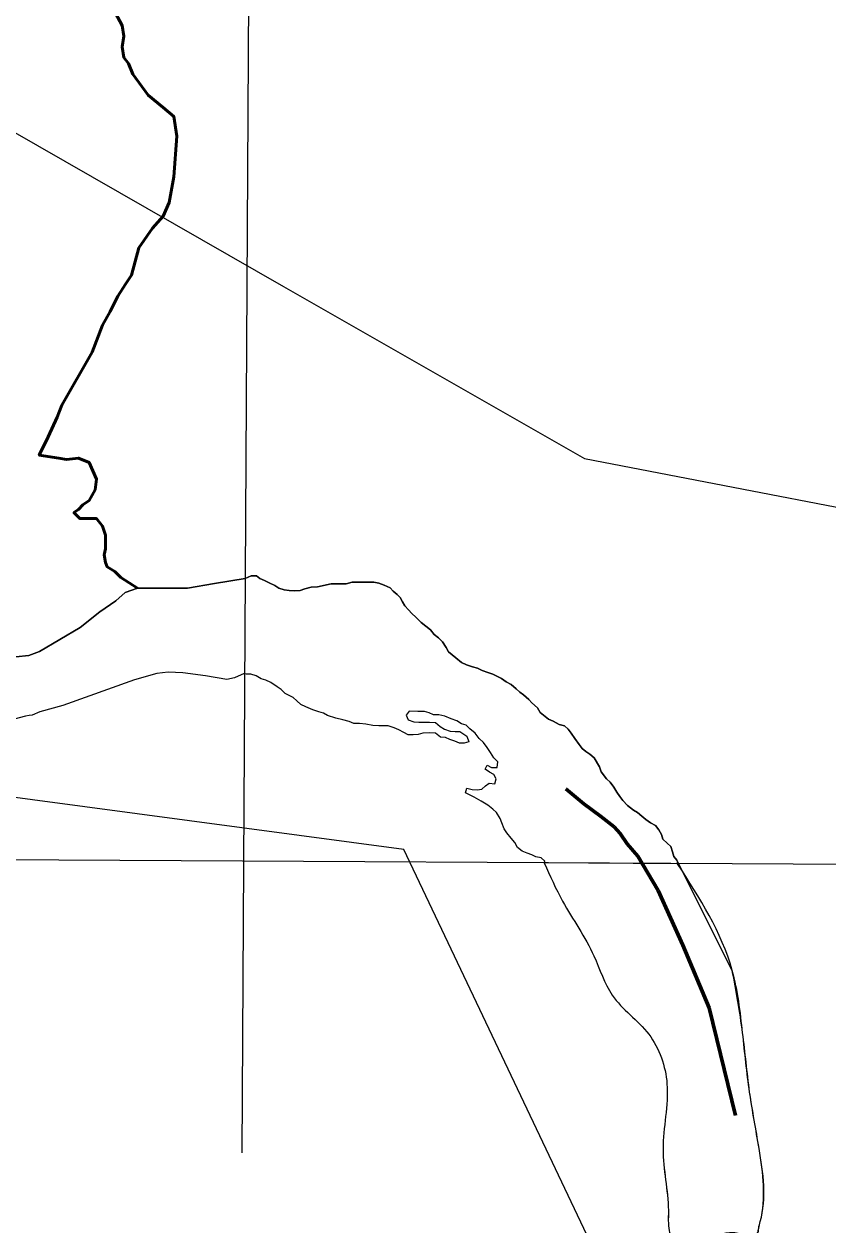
# Model space of a CAD drawing. Extents: x 553962 to 842807, y 8883888 to 9032388.
# Drawn here: x 813041 to 813924, y 9010223 to 9011542 of the extents above; entities that cross this region are included whole.
import ezdxf

# ---------------------------------------------------------------- set-up
doc = ezdxf.new("R2010")
doc.units = 0
doc.header["$LTSCALE"] = 200
doc.linetypes.add('LONG_DASH_SHORT_DASH', pattern=[9.9, 6, -1.2, 1.5, -1.2])
doc.layers.add('1', color=7, linetype='Continuous', lineweight=13)

msp = doc.modelspace()

# ---------------------------------------------------------------- linework, layer by layer
at = {"layer": '1', "lineweight": 25}
msp.add_line((813758.9, 9010619.5), (813612.4, 9010620.5), dxfattribs=at)
msp.add_line((813758.9, 9010619.5), (813612.4, 9010620.5), dxfattribs=at)
msp.add_line((813758.9, 9010619.5), (813612.4, 9010620.5), dxfattribs=at)
msp.add_line((813758.9, 9010619.5), (813612.4, 9010620.5), dxfattribs=at)
at = {"layer": '1'}
msp.add_line((813819, 9010502.4), (813758, 9010623.5), dxfattribs=at)
for points in [[(813359.1, 9024030.7), (813314.8, 9016154), (813280.2, 9010301.9)], [(813359.1, 9024030.7), (813314.8, 9016154), (813280.2, 9010301.9)], [(814298.1, 9008867.1), (813458.2, 9010635.2), (812579.3, 9010752.6), (811652, 9011619.1), (810558.4, 9011741.7), (810194, 9012370), (808313, 9013341.6), (806825.8, 9013525.4), (805531, 9014654.6), (804656.1, 9014532)], [(811829.6, 9011904.5), (812149.9, 9011838.8), (812412.8, 9011822.3), (812527.8, 9011814.1), (812588.3, 9011765.3), (812995.4, 9011442.6), (813326, 9011253.5), (813656.6, 9011064.4), (814116.2, 9010976)], [(813025.9, 9010845), (813032.3, 9010846.8), (813046.3, 9010848.1), (813058.3, 9010852.5), (813103, 9010879), (813124.6, 9010896), (813142, 9010908.1), (813152.1, 9010917.4), (813165.7, 9010922.2), (813180.7, 9010922.2), (813220.6, 9010922.2), (813250.5, 9010927.2), (813283.9, 9010932.8)], [(813025.9, 9010845), (813032.3, 9010846.8), (813046.3, 9010848.1), (813058.3, 9010852.5), (813103, 9010879), (813124.6, 9010896), (813142, 9010908.1), (813152.1, 9010917.4), (813165.7, 9010922.2), (813180.7, 9010922.2), (813220.6, 9010922.2), (813250.5, 9010927.2), (813283.9, 9010932.8)], [(813454.3, 9010911.8), (813450.8, 9010915.3), (813446.7, 9010918.9), (813443.2, 9010922.5), (813436.6, 9010925.6), (813431, 9010927.7), (813425.4, 9010928.8), (813419.3, 9010928.8), (813412.7, 9010928.8), (813406.6, 9010928.9), (813401.5, 9010928.9), (813394.9, 9010926.9), (813389.3, 9010927), (813384.2, 9010927), (813378.6, 9010927), (813363.3, 9010923.6), (813356.7, 9010923.1), (813349.6, 9010921.6), (813344.5, 9010919.6), (813338.4, 9010919.1), (813332.3, 9010919.7), (813326.7, 9010920.2), (813321.1, 9010922.3), (813316.5, 9010924.9), (813310.5, 9010928), (813305.4, 9010930.6), (813300.3, 9010932.6), (813296.3, 9010935.7), (813290.7, 9010935.7), (813283.9, 9010932.8), (813250.5, 9010927.2), (813220.6, 9010922.2), (813180.7, 9010922.2), (813165.7, 9010922.2)], [(813283.9, 9010932.8), (813290.7, 9010935.7), (813296.3, 9010935.7), (813300.3, 9010932.6), (813305.4, 9010930.6), (813310.5, 9010928), (813316.5, 9010924.9), (813321.1, 9010922.3), (813326.7, 9010920.2), (813332.3, 9010919.7), (813338.4, 9010919.1), (813344.5, 9010919.6), (813349.6, 9010921.6), (813356.7, 9010923.1), (813363.3, 9010923.6), (813378.6, 9010927), (813384.2, 9010927), (813389.3, 9010927), (813394.9, 9010926.9), (813401.5, 9010928.9), (813406.6, 9010928.9), (813412.7, 9010928.8), (813419.3, 9010928.8), (813425.4, 9010928.8), (813431, 9010927.7), (813436.6, 9010925.6), (813443.2, 9010922.5), (813446.7, 9010918.9), (813450.8, 9010915.3), (813454.3, 9010911.8)], [(813283.9, 9010932.8), (813290.7, 9010935.7), (813296.3, 9010935.7), (813300.3, 9010932.6), (813305.4, 9010930.6), (813310.5, 9010928), (813316.5, 9010924.9), (813321.1, 9010922.3), (813326.7, 9010920.2), (813332.3, 9010919.7), (813338.4, 9010919.1), (813344.5, 9010919.6), (813349.6, 9010921.6), (813356.7, 9010923.1), (813363.3, 9010923.6), (813378.6, 9010927), (813384.2, 9010927), (813389.3, 9010927), (813394.9, 9010926.9), (813401.5, 9010928.9), (813406.6, 9010928.9), (813412.7, 9010928.8), (813419.3, 9010928.8), (813425.4, 9010928.8), (813431, 9010927.7), (813436.6, 9010925.6), (813443.2, 9010922.5), (813446.7, 9010918.9), (813450.8, 9010915.3), (813454.3, 9010911.8)], [(813165.7, 9010922.2), (813152.1, 9010917.4), (813142, 9010908.1), (813124.6, 9010896), (813103, 9010879), (813058.3, 9010852.5), (813046.3, 9010848.1), (813032.3, 9010846.8), (813025.9, 9010845)], [(813454.3, 9010911.8), (813456.8, 9010907.2), (813459.3, 9010902.6), (813463.3, 9010898.5), (813466.9, 9010894.4), (813471.4, 9010890.3), (813477.5, 9010884.6), (813487.6, 9010876.4), (813491.7, 9010871.3), (813496.2, 9010867.7), (813500.8, 9010863.1), (813504.8, 9010856.9), (813507.3, 9010852.3), (813515.4, 9010845.7), (813521.5, 9010840.5), (813527, 9010838), (813533.6, 9010835.9), (813539.2, 9010834.3), (813544.3, 9010831.7), (813550.4, 9010829.7), (813555.9, 9010827.6), (813560.5, 9010825.5), (813565.6, 9010822.9), (813570.6, 9010819.3), (813576.2, 9010816.2), (813581.8, 9010811.6), (813585.8, 9010808), (813589.9, 9010804.9), (813595.4, 9010799.8), (813599, 9010796.2), (813605, 9010790.6), (813608, 9010785.5), (813617.2, 9010778.3), (813622.2, 9010776.2), (813628.8, 9010772.6), (813634.9, 9010771), (813638.9, 9010767.4), (813642, 9010762.8), (813646, 9010757.2), (813651, 9010750.6), (813654.1, 9010746), (813658.1, 9010742.9), (813662.7, 9010739.8), (813667.2, 9010735.7), (813673.2, 9010726), (813675.2, 9010720.3), (813680.8, 9010712.7), (813684.8, 9010709.1), (813688.9, 9010703.5), (813692.4, 9010698.3), (813695.4, 9010693.2), (813698.9, 9010689.1), (813704, 9010683.5), (813710.6, 9010678.3), (813715.1, 9010675.8), (813719.7, 9010671.7), (813724.2, 9010668.1), (813729.3, 9010664.5), (813734.8, 9010661.4), (813738.4, 9010656.8), (813741.4, 9010651.7), (813742.9, 9010646.6), (813747.4, 9010642), (813751.5, 9010638.4), (813753.5, 9010632.7)], [(813454.3, 9010911.8), (813456.8, 9010907.2), (813459.3, 9010902.6), (813463.3, 9010898.5), (813466.9, 9010894.4), (813471.4, 9010890.3), (813477.5, 9010884.6), (813487.6, 9010876.4), (813491.7, 9010871.3), (813496.2, 9010867.7), (813500.8, 9010863.1), (813504.8, 9010856.9), (813507.3, 9010852.3), (813515.4, 9010845.7), (813521.5, 9010840.5), (813527, 9010838), (813533.6, 9010835.9), (813539.2, 9010834.3), (813544.3, 9010831.7), (813550.4, 9010829.7), (813555.9, 9010827.6), (813560.5, 9010825.5), (813565.6, 9010822.9), (813570.6, 9010819.3), (813576.2, 9010816.2), (813581.8, 9010811.6), (813585.8, 9010808), (813589.9, 9010804.9), (813595.4, 9010799.8), (813599, 9010796.2), (813605, 9010790.6), (813608, 9010785.5), (813617.2, 9010778.3), (813622.2, 9010776.2), (813628.8, 9010772.6), (813634.9, 9010771), (813638.9, 9010767.4), (813642, 9010762.8), (813646, 9010757.2), (813651, 9010750.6), (813654.1, 9010746), (813658.1, 9010742.9), (813662.7, 9010739.8), (813667.2, 9010735.7), (813673.2, 9010726), (813675.2, 9010720.3), (813680.8, 9010712.7), (813684.8, 9010709.1), (813688.9, 9010703.5), (813692.4, 9010698.3), (813695.4, 9010693.2), (813698.9, 9010689.1), (813704, 9010683.5), (813710.6, 9010678.3), (813715.1, 9010675.8), (813719.7, 9010671.7), (813724.2, 9010668.1), (813729.3, 9010664.5), (813734.8, 9010661.4), (813738.4, 9010656.8), (813741.4, 9010651.7), (813742.9, 9010646.6), (813747.4, 9010642), (813751.5, 9010638.4), (813753.5, 9010632.7)], [(813753.5, 9010632.7), (813751.5, 9010638.4), (813747.4, 9010642), (813742.9, 9010646.6), (813741.4, 9010651.7), (813738.4, 9010656.8), (813734.8, 9010661.4), (813729.3, 9010664.5), (813724.2, 9010668.1), (813719.7, 9010671.7), (813715.1, 9010675.8), (813710.6, 9010678.3), (813704, 9010683.5), (813698.9, 9010689.1), (813695.4, 9010693.2), (813692.4, 9010698.3), (813688.9, 9010703.5), (813684.8, 9010709.1), (813680.8, 9010712.7), (813675.2, 9010720.3), (813673.2, 9010726), (813667.2, 9010735.7), (813662.7, 9010739.8), (813658.1, 9010742.9), (813654.1, 9010746), (813651, 9010750.6), (813646, 9010757.2), (813642, 9010762.8), (813638.9, 9010767.4), (813634.9, 9010771), (813628.8, 9010772.6), (813622.2, 9010776.2), (813617.2, 9010778.3), (813608, 9010785.5), (813605, 9010790.6), (813599, 9010796.2), (813595.4, 9010799.8), (813589.9, 9010804.9), (813585.8, 9010808), (813581.8, 9010811.6), (813576.2, 9010816.2), (813570.6, 9010819.3), (813565.6, 9010822.9), (813560.5, 9010825.5), (813555.9, 9010827.6), (813550.4, 9010829.7), (813544.3, 9010831.7), (813539.2, 9010834.3), (813533.6, 9010835.9), (813527, 9010838), (813521.5, 9010840.5), (813515.4, 9010845.7), (813507.3, 9010852.3), (813504.8, 9010856.9), (813500.8, 9010863.1), (813496.2, 9010867.7), (813491.7, 9010871.3), (813487.6, 9010876.4), (813477.5, 9010884.6), (813471.4, 9010890.3), (813466.9, 9010894.4), (813463.3, 9010898.5), (813459.3, 9010902.6), (813456.8, 9010907.2), (813454.3, 9010911.8)], [(813282.9, 9010828.3), (813272.5, 9010823.5), (813263.9, 9010821.9), (813240.6, 9010825.9), (813215.7, 9010829.1), (813199.3, 9010830), (813187.1, 9010828.5), (813162.5, 9010821.4), (813083.7, 9010793.2), (813058.5, 9010786.3), (813050.2, 9010782.6), (813046.8, 9010782.2)], [(813282.9, 9010828.3), (813272.5, 9010823.5), (813263.9, 9010821.9), (813240.6, 9010825.9), (813215.7, 9010829.1), (813199.3, 9010830), (813187.1, 9010828.5), (813162.5, 9010821.4), (813083.7, 9010793.2), (813058.5, 9010786.3), (813050.2, 9010782.6), (813046.8, 9010782.2)], [(813510.3, 9010778.5), (813503.2, 9010781.6), (813496.6, 9010783.1), (813491, 9010783.2), (813486, 9010785.2), (813480.9, 9010786.8), (813473.8, 9010786.8), (813464.1, 9010786.9), (813461, 9010782.8), (813463, 9010777.7), (813469.1, 9010775.2), (813474.7, 9010775.1), (813479.8, 9010775.1), (813486.4, 9010775), (813493, 9010774.5), (813498.1, 9010770.4), (813503.1, 9010767.3), (813509.2, 9010765.2), (813514.8, 9010764.7), (813519.9, 9010764.6), (813527.5, 9010759.5), (813529.5, 9010753.4), (813524.4, 9010751.9), (813519.3, 9010751.9), (813514.2, 9010754), (813508.7, 9010756.1), (813504.1, 9010758.1), (813498.5, 9010758.7), (813492.9, 9010762.8), (813486.3, 9010763.3), (813479.2, 9010762.9), (813474.1, 9010761.4), (813468.5, 9010760.9), (813462.9, 9010760.9), (813458.4, 9010763.5), (813452.8, 9010766.6), (813447.7, 9010768.7), (813441.1, 9010770.8), (813436, 9010770.8), (813430.9, 9010770.8), (813424.3, 9010771.4), (813416.7, 9010772.9), (813409.6, 9010773.5), (813403.5, 9010773.5), (813398.4, 9010775.6), (813391.3, 9010777.7), (813383.7, 9010779.3), (813374.6, 9010782.4), (813370, 9010785), (813364.9, 9010786.5), (813358.3, 9010788.6), (813350.7, 9010791.7), (813345.2, 9010794.3), (813340.6, 9010798.4), (813336.6, 9010802), (813327.9, 9010806.6), (813323.4, 9010810.7), (813319.3, 9010813.8), (813312.2, 9010818.4), (813306.7, 9010821), (813301.6, 9010822.6), (813296, 9010825.7), (813290.4, 9010827.8), (813285.4, 9010827.8), (813282.9, 9010828.3)], [(813510.3, 9010778.5), (813503.2, 9010781.6), (813496.6, 9010783.1), (813491, 9010783.2), (813486, 9010785.2), (813480.9, 9010786.8), (813473.8, 9010786.8), (813464.1, 9010786.9), (813461, 9010782.8), (813463, 9010777.7), (813469.1, 9010775.2), (813474.7, 9010775.1), (813479.8, 9010775.1), (813486.4, 9010775), (813493, 9010774.5), (813498.1, 9010770.4), (813503.1, 9010767.3), (813509.2, 9010765.2), (813514.8, 9010764.7), (813519.9, 9010764.6), (813527.5, 9010759.5), (813529.5, 9010753.4), (813524.4, 9010751.9), (813519.3, 9010751.9), (813514.2, 9010754), (813508.7, 9010756.1), (813504.1, 9010758.1), (813498.5, 9010758.7), (813492.9, 9010762.8), (813486.3, 9010763.3), (813479.2, 9010762.9), (813474.1, 9010761.4), (813468.5, 9010760.9), (813462.9, 9010760.9), (813458.4, 9010763.5), (813452.8, 9010766.6), (813447.7, 9010768.7), (813441.1, 9010770.8), (813436, 9010770.8), (813430.9, 9010770.8), (813424.3, 9010771.4), (813416.7, 9010772.9), (813409.6, 9010773.5), (813403.5, 9010773.5), (813398.4, 9010775.6), (813391.3, 9010777.7), (813383.7, 9010779.3), (813374.6, 9010782.4), (813370, 9010785), (813364.9, 9010786.5), (813358.3, 9010788.6), (813350.7, 9010791.7), (813345.2, 9010794.3), (813340.6, 9010798.4), (813336.6, 9010802), (813327.9, 9010806.6), (813323.4, 9010810.7), (813319.3, 9010813.8), (813312.2, 9010818.4), (813306.7, 9010821), (813301.6, 9010822.6), (813296, 9010825.7), (813290.4, 9010827.8), (813285.4, 9010827.8), (813282.9, 9010828.3)], [(813046.8, 9010782.2), (813042.8, 9010781.7), (813012, 9010773.5), (813004.5, 9010767.4), (812998.1, 9010756.8), (812996.2, 9010756.5)], [(813046.8, 9010782.2), (813042.8, 9010781.7), (813012, 9010773.5), (813004.5, 9010767.4), (812998.1, 9010756.8), (812996.2, 9010756.5)], [(813566, 9010664.5), (813564, 9010669.1), (813560, 9010675.8), (813555.9, 9010679.3), (813550.4, 9010684), (813543.3, 9010688.1), (813535.7, 9010692.7), (813531.1, 9010694.8), (813526.1, 9010697.4), (813527.6, 9010702.4), (813533.2, 9010700.9), (813538.8, 9010700.8), (813543.9, 9010701.3), (813548, 9010704.9), (813552.1, 9010707.9), (813558.2, 9010707.3), (813559.7, 9010712.9), (813557.2, 9010717.5), (813552.2, 9010720.1), (813547.6, 9010723.2), (813549.7, 9010727.8), (813554.7, 9010725.2), (813560.8, 9010725.2), (813561.4, 9010731.3), (813557.3, 9010735.9), (813553.3, 9010741.5), (813549.8, 9010747.1), (813545.8, 9010752.8), (813541.2, 9010756.9), (813536.7, 9010763), (813530.6, 9010767.6), (813526.6, 9010771.7), (813521.5, 9010773.3), (813516.4, 9010776.4), (813510.3, 9010778.5)], [(813566, 9010664.5), (813564, 9010669.1), (813560, 9010675.8), (813555.9, 9010679.3), (813550.4, 9010684), (813543.3, 9010688.1), (813535.7, 9010692.7), (813531.1, 9010694.8), (813526.1, 9010697.4), (813527.6, 9010702.4), (813533.2, 9010700.9), (813538.8, 9010700.8), (813543.9, 9010701.3), (813548, 9010704.9), (813552.1, 9010707.9), (813558.2, 9010707.3), (813559.7, 9010712.9), (813557.2, 9010717.5), (813552.2, 9010720.1), (813547.6, 9010723.2), (813549.7, 9010727.8), (813554.7, 9010725.2), (813560.8, 9010725.2), (813561.4, 9010731.3), (813557.3, 9010735.9), (813553.3, 9010741.5), (813549.8, 9010747.1), (813545.8, 9010752.8), (813541.2, 9010756.9), (813536.7, 9010763), (813530.6, 9010767.6), (813526.6, 9010771.7), (813521.5, 9010773.3), (813516.4, 9010776.4), (813510.3, 9010778.5)], [(800152.2, 9010680.8), (807799.9, 9010651.8), (820497.5, 9010584.4)], [(800152.2, 9010680.8), (807799.9, 9010651.8), (820497.5, 9010584.4)], [(813612.4, 9010620.5), (813613, 9010622.4), (813609, 9010626), (813603.4, 9010627.1), (813598.8, 9010629.2), (813593.8, 9010631.2), (813588.2, 9010633.3), (813583.1, 9010637.4), (813580.1, 9010643), (813576.1, 9010647.6), (813571.5, 9010653.3), (813568.5, 9010657.9), (813566, 9010664.5)], [(813612.4, 9010620.5), (813613, 9010622.4), (813609, 9010626), (813603.4, 9010627.1), (813598.8, 9010629.2), (813593.8, 9010631.2), (813588.2, 9010633.3), (813583.1, 9010637.4), (813580.1, 9010643), (813576.1, 9010647.6), (813571.5, 9010653.3), (813568.5, 9010657.9), (813566, 9010664.5)], [(813753.5, 9010632.7), (813755, 9010627.6), (813758, 9010623.5), (813758.9, 9010619.5), (813612.4, 9010620.5)], [(813753.5, 9010632.7), (813755, 9010627.6), (813758, 9010623.5), (813758.9, 9010619.5), (813612.4, 9010620.5)], [(813758, 9010623.5), (813755, 9010627.6), (813753.5, 9010632.7)]]:
    msp.add_lwpolyline(points, dxfattribs=at)
at = {"layer": '1', "lineweight": 53}
msp.add_lwpolyline([(813139.2, 9011558.2), (813149.1, 9011539.9), (813150.8, 9011528.3), (813149.1, 9011516.7), (813150.8, 9011505.1), (813155.8, 9011498.4), (813160.8, 9011486.8), (813177.4, 9011463.5), (813194, 9011450.2), (813205.6, 9011440.3), (813208.9, 9011418.7), (813205.6, 9011373.9), (813200.6, 9011345.6), (813194, 9011330.7), (813182.3, 9011317.4), (813167.4, 9011295.8), (813159.1, 9011265.9), (813152.5, 9011256), (813144.1, 9011242.7), (813135.8, 9011226.1), (813127.5, 9011211.1), (813115.9, 9011181.2), (813082.7, 9011123.1), (813077.7, 9011109.8), (813067.7, 9011088.2), (813057.8, 9011068.3), (813079.3, 9011065), (813087.7, 9011063.3), (813100.9, 9011065), (813112.6, 9011060), (813120.9, 9011041.8), (813119.2, 9011030.1), (813112.6, 9011018.5), (813105.9, 9011013.5), (813100.9, 9011008.6), (813096, 9011005.2), (813102.6, 9010998.6), (813120.9, 9010998.6), (813127.5, 9010990.3), (813130.8, 9010980.3), (813130.8, 9010970.3), (813130.8, 9010965.4), (813129.2, 9010958.7), (813130.8, 9010950.4), (813132.5, 9010945.5), (813140.8, 9010940.5), (813147.5, 9010933.8), (813165.7, 9010922.2)], dxfattribs=at)
msp.add_lwpolyline([(813139.2, 9011558.2), (813149.1, 9011539.9), (813150.8, 9011528.3), (813149.1, 9011516.7), (813150.8, 9011505.1), (813155.8, 9011498.4), (813160.8, 9011486.8), (813177.4, 9011463.5), (813194, 9011450.2), (813205.6, 9011440.3), (813208.9, 9011418.7), (813205.6, 9011373.9), (813200.6, 9011345.6), (813194, 9011330.7), (813182.3, 9011317.4), (813167.4, 9011295.8), (813159.1, 9011265.9), (813152.5, 9011256), (813144.1, 9011242.7), (813135.8, 9011226.1), (813127.5, 9011211.1), (813115.9, 9011181.2), (813082.7, 9011123.1), (813077.7, 9011109.8), (813067.7, 9011088.2), (813057.8, 9011068.3), (813079.3, 9011065), (813087.7, 9011063.3), (813100.9, 9011065), (813112.6, 9011060), (813120.9, 9011041.8), (813119.2, 9011030.1), (813112.6, 9011018.5), (813105.9, 9011013.5), (813100.9, 9011008.6), (813096, 9011005.2), (813102.6, 9010998.6), (813120.9, 9010998.6), (813127.5, 9010990.3), (813130.8, 9010980.3), (813130.8, 9010970.3), (813130.8, 9010965.4), (813129.2, 9010958.7), (813130.8, 9010950.4), (813132.5, 9010945.5), (813140.8, 9010940.5), (813147.5, 9010933.8), (813165.7, 9010922.2)], dxfattribs=at)
at = {"layer": '1', "linetype": 'LONG_DASH_SHORT_DASH', "lineweight": 60}
msp.add_lwpolyline([(813822.6, 9010343.2), (813793.6, 9010461.4), (813764.6, 9010530), (813737.6, 9010590), (813715.3, 9010627.7), (813703.7, 9010641.2), (813696, 9010652.7), (813689.4, 9010659.9), (813674.2, 9010671.6), (813655.9, 9010685.4), (813636.1, 9010701.9)], dxfattribs=at)
msp.add_lwpolyline([(813822.6, 9010343.2), (813793.6, 9010461.4), (813764.6, 9010530), (813737.6, 9010590), (813715.3, 9010627.7), (813703.7, 9010641.2), (813696, 9010652.7), (813689.4, 9010659.9), (813674.2, 9010671.6), (813655.9, 9010685.4), (813636.1, 9010701.9)], dxfattribs=at)
at = {"layer": '1', "lineweight": 25}
for points in [[(813612.4, 9010620.5), (813632.7, 9010578.4), (813667.1, 9010518.2), (813687.2, 9010475.2), (813727.3, 9010432.2), (813747.3, 9010377.8), (813743, 9010306.2), (813748.8, 9010238.8), (813748.8, 9010224.3), (813750.2, 9010214.5), (813816.1, 9010214.5), (813821.8, 9010214.5), (813847, 9010214.5), (813848, 9010219.2), (813849.8, 9010226.6), (813848.5, 9010306.7), (813838.1, 9010368.8), (813830.4, 9010433.7), (813819, 9010502.4), (813758.9, 9010619.5)], [(813612.4, 9010620.5), (813632.7, 9010578.4), (813667.1, 9010518.2), (813687.2, 9010475.2), (813727.3, 9010432.2), (813747.3, 9010377.8), (813743, 9010306.2), (813748.8, 9010238.8), (813748.8, 9010230.7)], [(813612.4, 9010620.5), (813632.7, 9010578.4), (813667.1, 9010518.2), (813687.2, 9010475.2), (813727.3, 9010432.2), (813747.3, 9010377.8), (813743, 9010306.2), (813748.8, 9010238.8), (813748.8, 9010224.3), (813750.2, 9010214.5), (813816.1, 9010214.5), (813821.8, 9010214.5), (813847, 9010214.5), (813848, 9010219.2), (813849.8, 9010226.6), (813848.5, 9010306.7), (813838.1, 9010368.8), (813830.4, 9010433.7), (813819, 9010502.4), (813758.9, 9010619.5)], [(813612.4, 9010620.5), (813632.7, 9010578.4), (813667.1, 9010518.2), (813687.2, 9010475.2), (813727.3, 9010432.2), (813747.3, 9010377.8), (813743, 9010306.2), (813748.8, 9010238.8), (813748.8, 9010230.7)], [(813839.8, 9010357.1), (813838.1, 9010368.8), (813830.4, 9010433.7), (813819, 9010502.4), (813758.9, 9010619.5)], [(813839.8, 9010357.1), (813838.1, 9010368.8), (813830.4, 9010433.7), (813819, 9010502.4), (813758.9, 9010619.5)]]:
    msp.add_spline(points, degree=3, dxfattribs=at)
at = {"layer": '1'}
msp.add_spline([(813847.7, 9010214.9), (813848, 9010219.2), (813849.8, 9010226.6), (813848.5, 9010306.7), (813838.1, 9010368.8), (813830.4, 9010433.7), (813819, 9010502.4)], degree=3, dxfattribs=at)

doc.saveas('drawing.dxf')
